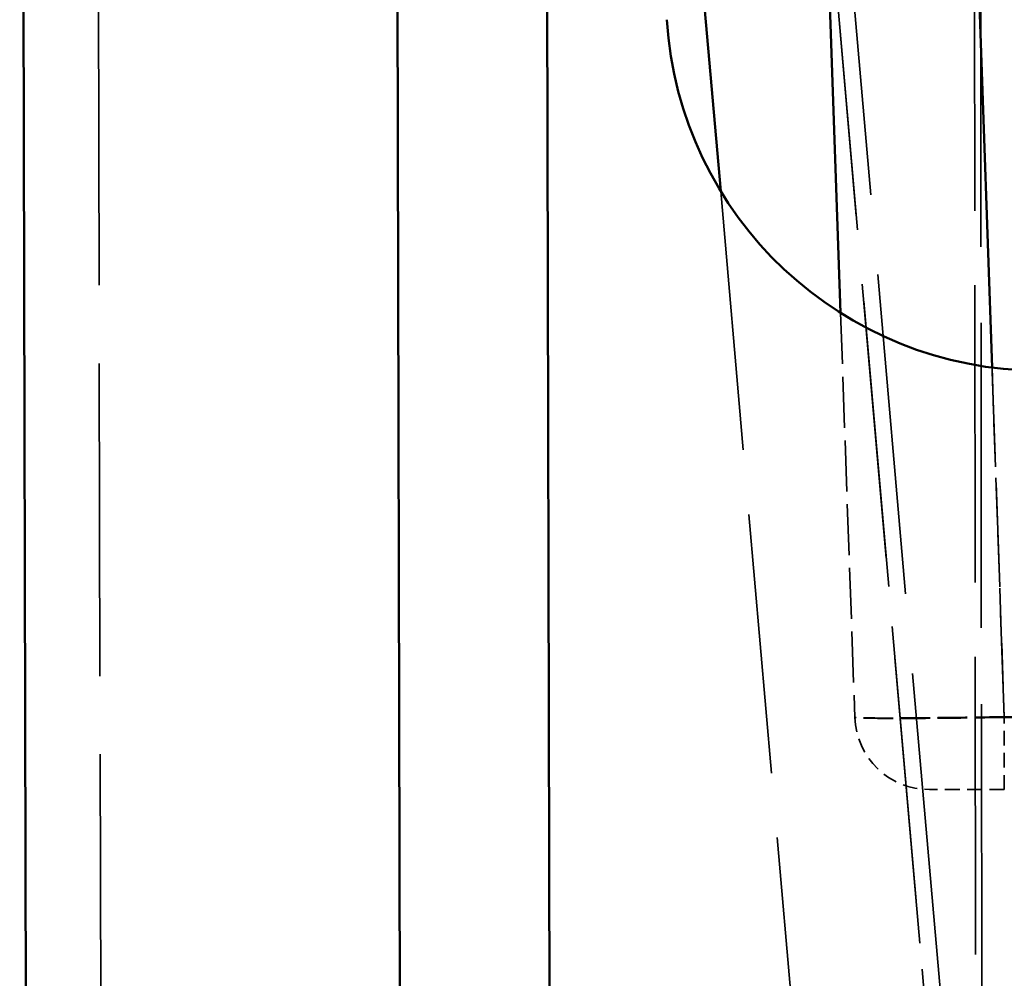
# Model space of a CAD drawing. Header units: millimetres. Extents: x 3367 to 6255, y 2001 to 4216.
# Tile 114 of 656: x 3658 to 3671, y 2674 to 2686. Entities that reach past the tile are written whole.
import ezdxf

# ---------------------------------------------------------------- set-up
doc = ezdxf.new("R2010")
doc.units = ezdxf.units.MM
doc.linetypes.add('DASHED', pattern=[0.2067, 0.1654, -0.0413])
for name, color, linetype, lineweight in [('Sichtbare Kanten(DIN)', 7, 'Continuous', 50), ('Sichtbare tangentiale Kanten(DIN)', 7, 'Continuous', 50), ('Verdeckte Kanten(DIN)', 7, 'DASHED', 35), ('Verdeckte tangentiale Kanten(DIN)', 7, 'DASHED', 35)]:
    doc.layers.add(name, color=color, linetype=linetype, lineweight=lineweight)

msp = doc.modelspace()

# ---------------------------------------------------------------- linework, layer by layer
at = {"layer": 'Sichtbare Kanten(DIN)'}
for p, q in [((3657.95403, 2709.68855), (3659.33358, 2101.67261)), ((3664.33356, 2101.684), (3662.95404, 2709.68855)), ((3668.60831, 2691.68855), (3668.93061, 2682.45898)), ((3666.96703, 2688.19842), (3667.32663, 2684.08812))]:
    msp.add_line(p, q, dxfattribs=at)
msp.add_arc((3671.5972, 2686.68855), 5, 183.542195, 356.457805, dxfattribs=at)
at = {"layer": 'Sichtbare tangentiale Kanten(DIN)'}
for p, q in [((3666.33356, 2101.68855), (3664.95405, 2709.68855)), ((3670.60709, 2691.68855), (3670.95485, 2681.72998))]:
    msp.add_line(p, q, dxfattribs=at)
at = {"layer": 'Verdeckte Kanten(DIN)', "ltscale": 25.284176}
msp.add_line((3658.96991, 2702.69082), (3660.33357, 2101.67488), dxfattribs=at)
at = {"layer": 'Verdeckte Kanten(DIN)', "ltscale": 20.983667}
msp.add_line((3667.32663, 2684.08812), (3669.2156, 2662.49708), dxfattribs=at)
at = {"layer": 'Verdeckte Kanten(DIN)', "ltscale": 4.123119}
msp.add_line((3668.93061, 2682.45898), (3669.11937, 2677.05365), dxfattribs=at)
at = {"layer": 'Verdeckte Kanten(DIN)', "ltscale": 1.170062}
msp.add_arc((3670.11876, 2677.08855), 1, 182, 270, dxfattribs=at)
at = {"layer": 'Verdeckte Kanten(DIN)', "ltscale": 1.196342}
msp.add_open_spline([(3671.11865, 2676.08855), (3670.98776, 2676.08855), (3670.85673, 2676.08855), (3670.73591, 2676.08855), (3670.69561, 2676.08855), (3670.65643, 2676.08855), (3670.61865, 2676.08855), (3670.54313, 2676.08855), (3670.47326, 2676.08855), (3670.41155, 2676.08855), (3670.34984, 2676.08855), (3670.2963, 2676.08855), (3670.2527, 2676.08855), (3670.23088, 2676.08855), (3670.21155, 2676.08855), (3670.19488, 2676.08855), (3670.14492, 2676.08855), (3670.11876, 2676.08855), (3670.11876, 2676.08855)], degree=3, knots=[-0.78478918, -0.78478918, -0.78478918, -0.78478918, -0.39234552, -0.39234552, -0.39234552, -0.26142973, -0.26142973, -0.26142973, 0.00025, 0.00025, 0.00025, 0.26192973, 0.26192973, 0.26192973, 0.39284552, 0.39284552, 0.39284552, 0.78528918, 0.78528918, 0.78528918, 0.78528918], dxfattribs=at)
at = {"layer": 'Verdeckte tangentiale Kanten(DIN)', "ltscale": 24.039032}
msp.add_line((3670.70499, 2702.706), (3670.74107, 2665.44519), dxfattribs=at)
at = {"layer": 'Verdeckte tangentiale Kanten(DIN)', "ltscale": 24.648138}
msp.add_line((3670.78771, 2702.706), (3670.82456, 2664.50107), dxfattribs=at)
at = {"layer": 'Verdeckte tangentiale Kanten(DIN)', "ltscale": 22.235878}
msp.add_line((3670.74107, 2665.44519), (3668.73822, 2688.33782), dxfattribs=at)
at = {"layer": 'Verdeckte tangentiale Kanten(DIN)', "ltscale": 23.152922}
msp.add_line((3670.82456, 2664.50107), (3668.73912, 2688.33782), dxfattribs=at)
at = {"layer": 'Verdeckte tangentiale Kanten(DIN)', "ltscale": 25.891163}
msp.add_line((3668.95941, 2688.30293), (3671.29016, 2661.66235), dxfattribs=at)
at = {"layer": 'Verdeckte tangentiale Kanten(DIN)', "ltscale": 8.40574}
msp.add_line((3671.11846, 2677.06238), (3670.73354, 2688.08492), dxfattribs=at)
at = {"layer": 'Verdeckte tangentiale Kanten(DIN)', "ltscale": 3.567056}
msp.add_line((3670.95485, 2681.72998), (3671.11815, 2677.05363), dxfattribs=at)
at = {"layer": 'Verdeckte tangentiale Kanten(DIN)', "ltscale": 1.17671}
msp.add_line((3671.11846, 2676.08855), (3671.11846, 2677.06238), dxfattribs=at)
at = {"layer": 'Verdeckte tangentiale Kanten(DIN)', "ltscale": 0.729387}
msp.add_line((3671.11846, 2677.06238), (3672.07594, 2677.06238), dxfattribs=at)
at = {"layer": 'Verdeckte tangentiale Kanten(DIN)', "ltscale": 6.437055}
msp.add_line((3679.56771, 2677.05365), (3671.11865, 2677.05365), dxfattribs=at)
at = {"layer": 'Verdeckte tangentiale Kanten(DIN)', "ltscale": 24.834347}
msp.add_open_spline([(3670.29481, 2702.72349), (3670.50303, 2702.57286), (3670.71125, 2702.42227), (3670.91998, 2702.27249), (3671.13804, 2702.11602), (3671.35666, 2701.96044), (3671.57567, 2701.80552), (3672.01366, 2701.49572), (3672.45324, 2701.18853), (3672.89443, 2700.88401), (3673.77673, 2700.27501), (3674.66542, 2699.67663), (3675.55964, 2699.08772), (3677.34847, 2697.90966), (3679.1594, 2696.7695), (3680.98675, 2695.65856), (3682.81495, 2694.54711), (3684.6596, 2693.46493), (3686.51582, 2692.40245), (3688.1187, 2691.48498), (3689.73022, 2690.58222), (3691.34766, 2689.68847), (3691.60316, 2689.54729), (3691.8588, 2689.40635), (3692.11456, 2689.26562), (3693.54433, 2688.4789), (3694.97792, 2687.69894), (3696.41241, 2686.92073), (3696.85854, 2686.67871), (3697.30476, 2686.43683), (3697.751, 2686.19493), (3699.63192, 2685.17533), (3701.51339, 2684.15551), (3703.38153, 2683.11508), (3704.27842, 2682.61557), (3705.1722, 2682.11129), (3706.06252, 2681.5997), (3706.09977, 2681.57829), (3706.13702, 2681.55687), (3706.17427, 2681.53544), (3707.09916, 2681.00321), (3708.0256, 2680.46036), (3708.94236, 2679.91253), (3709.40247, 2679.63758), (3709.86015, 2679.36139), (3710.31602, 2679.0835), (3710.77295, 2678.80497), (3711.22808, 2678.52473), (3711.68214, 2678.24217), (3712.13578, 2677.95988), (3712.58835, 2677.67526), (3713.04024, 2677.38814), (3713.26565, 2677.24492), (3713.49089, 2677.10107), (3713.71615, 2676.95623), (3713.94098, 2676.81166), (3714.16582, 2676.6661), (3714.38979, 2676.52105)], degree=3, knots=[23.90657116, 23.90657116, 23.90657116, 23.90657116, 24.67441573, 24.67441573, 24.67441573, 25.47656998, 25.47656998, 25.47656998, 27.08070161, 27.08070161, 27.08070161, 30.28872761, 30.28872761, 30.28872761, 36.70617763, 36.70617763, 36.70617763, 43.1266107, 43.1266107, 43.1266107, 48.67075965, 48.67075965, 48.67075965, 49.54654644, 49.54654644, 49.54654644, 54.44244875, 54.44244875, 54.44244875, 55.96507083, 55.96507083, 55.96507083, 62.38292533, 62.38292533, 62.38292533, 65.46409901, 65.46409901, 65.46409901, 65.59300132, 65.59300132, 65.59300132, 68.79327082, 68.79327082, 68.79327082, 70.39943457, 70.39943457, 70.39943457, 72.00933331, 72.00933331, 72.00933331, 73.61775641, 73.61775641, 73.61775641, 74.42005007, 74.42005007, 74.42005007, 75.22082047, 75.22082047, 75.22082047, 75.22082047], dxfattribs=at)
at = {"layer": 'Verdeckte tangentiale Kanten(DIN)', "ltscale": 2.39187}
msp.add_open_spline([(3671.11846, 2677.06238), (3670.76959, 2677.05629), (3670.07247, 2677.04658), (3669.30659, 2677.04324), (3669.11953, 2677.04909), (3669.11937, 2677.05365)], degree=3, dxfattribs=at)
at = {"layer": 'Verdeckte tangentiale Kanten(DIN)', "ltscale": 2.391809}
msp.add_open_spline([(3671.11865, 2677.05366), (3670.76991, 2677.04758), (3670.07285, 2677.03868), (3669.30679, 2677.03868), (3669.11958, 2677.04757), (3669.11937, 2677.05365)], degree=3, knots=[-1.56859101, -1.56859101, -1.56859101, -1.56859101, -0.52269694, 0.52369663, 1.57009021, 1.57009021, 1.57009021, 1.57009021], dxfattribs=at)

doc.saveas('drawing.dxf')
